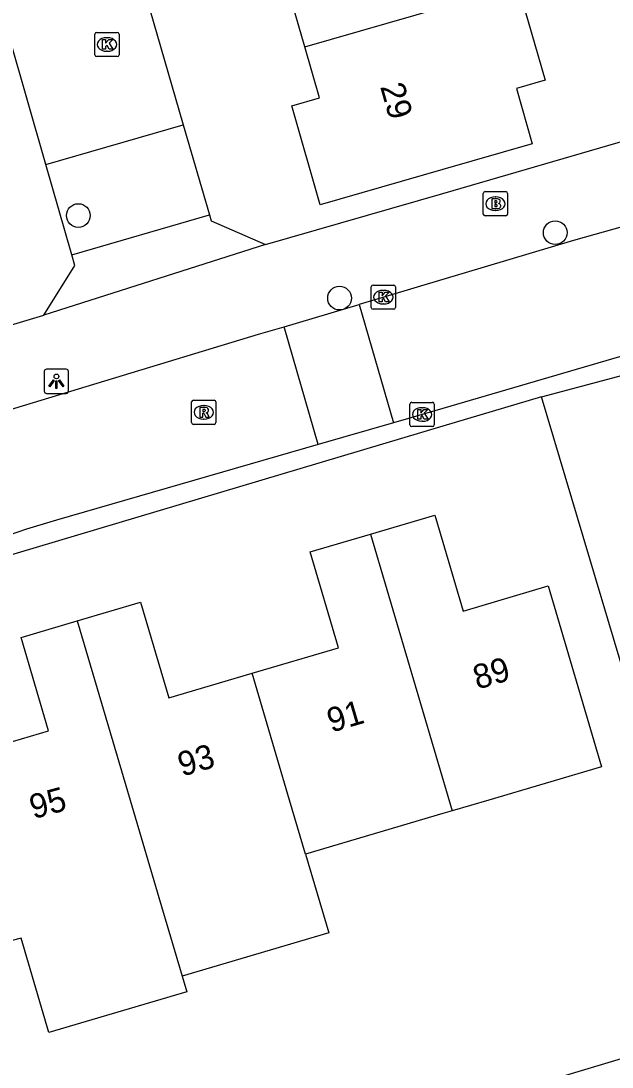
# Model space of a CAD drawing. Extents: x 158461 to 159795, y 387220 to 388672.
# Drawn here: x 158982.61 to 159006.98, y 387988.98 to 388032.14 of the extents above; entities that cross this region are included whole.
import ezdxf

# ---------------------------------------------------------------- set-up
doc = ezdxf.new("R2010")
doc.units = 0
for name, color, linetype in [('IMGEO_Boom', 7, 'Continuous'), ('IMGEO_Brandkraan', 7, 'Continuous'), ('IMGEO_Groenvoorziening', 7, 'Continuous'), ('IMGEO_Kolk', 7, 'Continuous'), ('IMGEO_Lichtpunt', 7, 'Continuous'), ('IMGEO_Pand', 7, 'Continuous'), ('IMGEO_Pand_nummerreeks', 7, 'Continuous'), ('IMGEO_Rijbaan_lokaal_open', 7, 'Continuous'), ('IMGEO_Rioolput', 7, 'Continuous'), ('IMGEO_Voetpad_open', 7, 'Continuous')]:
    doc.layers.add(name, color=color, linetype=linetype)

msp = doc.modelspace()

# ---------------------------------------------------------------- linework, layer by layer
at = {"layer": 'IMGEO_Boom'}
for centre in [(158984.974, 388024.107), (159004.634, 388023.402), (158995.744, 388020.701)]:
    msp.add_circle(centre, 0.489, dxfattribs=at)
at = {"layer": 'IMGEO_Brandkraan'}
for p, q in [((159001.67, 388024.169), (159001.67, 388025.021)), ((159001.745, 388025.095), (159002.597, 388025.095)), ((159002.158, 388024.875), (159002.183, 388024.875)), ((159002.671, 388025.021), (159002.671, 388024.169)), ((159002.597, 388024.095), (159001.745, 388024.095)), ((159002.181, 388024.315), (159002.156, 388024.315))]:
    msp.add_line(p, q, dxfattribs=at)
for points in [[(159001.67, 388024.169), (159001.67, 388025.021)], [(159001.745, 388025.095), (159002.597, 388025.095)], [(159002.671, 388025.021), (159002.671, 388024.169)], [(159002.018, 388024.795), (159002.018, 388024.395), (159002.231, 388024.395)], [(159002.249, 388024.795), (159002.018, 388024.795)], [(159002.197, 388024.714), (159002.143, 388024.714), (159002.143, 388024.638)], [(159002.143, 388024.638), (159002.196, 388024.638)], [(159002.205, 388024.562), (159002.143, 388024.562), (159002.143, 388024.481)], [(159002.143, 388024.481), (159002.205, 388024.481)], [(159002.597, 388024.095), (159001.745, 388024.095)]]:
    msp.add_lwpolyline(points, dxfattribs=at)
for centre, radius, start, end in [((159001.747, 388025.019), 0.0765, 91.552, 178.448), ((159001.747, 388025.019), 0.0765, 91.552, 178.448), ((159002.595, 388025.019), 0.0765, 1.552, 88.448), ((159002.595, 388025.019), 0.0765, 1.552, 88.448), ((159002.198, 388024.676), 0.0379, 267.8285, 90.9355), ((159002.206, 388024.521), 0.0404, 269.8759, 90.5077), ((159002.253, 388024.65), 0.145, 59.4692, 91.5367), ((159002.278, 388024.697), 0.0922, 285.5137, 58.1501), ((159002.283, 388024.505), 0.105, 301.3115, 78.989), ((159001.747, 388024.171), 0.0765, 181.552, 268.448), ((159001.747, 388024.171), 0.0765, 181.552, 268.448), ((159002.237, 388024.646), 0.251, 268.6676, 293.5347), ((159002.595, 388024.171), 0.0765, 271.552, 358.448), ((159002.595, 388024.171), 0.0765, 271.552, 358.448)]:
    msp.add_arc(centre, radius, start, end, dxfattribs=at)
for centre, major_axis, ratio, start_param, end_param in [((159002.157, 388024.595), (-0.387, 0.002), 0.722429, 4.712389, 7.853982), ((159002.182, 388024.595), (-0.39, 0.002), 0.717154, 1.570796, 4.712389)]:
    msp.add_ellipse(centre, major_axis=major_axis, ratio=ratio, start_param=start_param, end_param=end_param, dxfattribs=at)
at = {"layer": 'IMGEO_Groenvoorziening'}
msp.add_lwpolyline([(158998.299, 387984.324), (159004.003, 387986.036), (159003.566, 387988.201), (159011.827, 387990.67)], dxfattribs=at)
at = {"layer": 'IMGEO_Kolk'}
for p, q in [((158985.653, 388030.738), (158985.653, 388031.59)), ((158985.728, 388031.664), (158986.58, 388031.664)), ((158986.141, 388031.444), (158986.166, 388031.444)), ((158986.654, 388031.59), (158986.654, 388030.738)), ((158986.58, 388030.664), (158985.728, 388030.664)), ((158986.164, 388030.884), (158986.139, 388030.884)), ((158997.049, 388020.316), (158997.049, 388021.168)), ((158997.124, 388021.242), (158997.976, 388021.242)), ((158997.537, 388021.022), (158997.562, 388021.022)), ((158998.05, 388021.168), (158998.05, 388020.316)), ((158997.976, 388020.242), (158997.124, 388020.242)), ((158997.56, 388020.462), (158997.535, 388020.462)), ((158998.645, 388015.477), (158998.645, 388016.329)), ((158998.72, 388016.403), (158999.572, 388016.403)), ((158999.646, 388016.329), (158999.646, 388015.477)), ((158999.133, 388016.183), (158999.158, 388016.183)), ((158999.572, 388015.403), (158998.72, 388015.403)), ((158999.156, 388015.623), (158999.131, 388015.623))]:
    msp.add_line(p, q, dxfattribs=at)
for points in [[(158985.653, 388030.738), (158985.653, 388031.59)], [(158985.728, 388031.664), (158986.58, 388031.664)], [(158985.974, 388031.364), (158986.097, 388031.364), (158986.097, 388031.213), (158986.227, 388031.364), (158986.391, 388031.364), (158986.245, 388031.213), (158986.398, 388030.964), (158986.246, 388030.964), (158986.161, 388031.128), (158986.097, 388031.061), (158986.097, 388030.964), (158985.974, 388030.964), (158985.974, 388031.364)], [(158986.654, 388031.59), (158986.654, 388030.738)], [(158986.58, 388030.664), (158985.728, 388030.664)], [(158997.049, 388020.316), (158997.049, 388021.168)], [(158997.124, 388021.242), (158997.976, 388021.242)], [(158998.05, 388021.168), (158998.05, 388020.316)], [(158997.37, 388020.942), (158997.493, 388020.942), (158997.493, 388020.791), (158997.623, 388020.942), (158997.787, 388020.942), (158997.641, 388020.791), (158997.794, 388020.542), (158997.642, 388020.542), (158997.557, 388020.706), (158997.493, 388020.639), (158997.493, 388020.542), (158997.37, 388020.542), (158997.37, 388020.942)], [(158997.976, 388020.242), (158997.124, 388020.242)], [(158998.645, 388015.477), (158998.645, 388016.329)], [(158998.72, 388016.403), (158999.572, 388016.403)], [(158999.646, 388016.329), (158999.646, 388015.477)], [(158998.966, 388016.103), (158999.089, 388016.103), (158999.089, 388015.952), (158999.219, 388016.103), (158999.383, 388016.103), (158999.237, 388015.952), (158999.39, 388015.703), (158999.238, 388015.703), (158999.153, 388015.867), (158999.089, 388015.8), (158999.089, 388015.703), (158998.966, 388015.703), (158998.966, 388016.103)], [(158999.572, 388015.403), (158998.72, 388015.403)]]:
    msp.add_lwpolyline(points, dxfattribs=at)
for centre, start, end in [((158985.73, 388031.588), 91.552, 178.448), ((158985.73, 388031.588), 91.552, 178.448), ((158986.578, 388031.588), 1.552, 88.448), ((158986.578, 388031.588), 1.552, 88.448), ((158985.73, 388030.74), 181.552, 268.448), ((158985.73, 388030.74), 181.552, 268.448), ((158986.578, 388030.74), 271.552, 358.448), ((158986.578, 388030.74), 271.552, 358.448), ((158997.126, 388021.166), 91.552, 178.448), ((158997.126, 388021.166), 91.552, 178.448), ((158997.974, 388021.166), 1.552, 88.448), ((158997.974, 388021.166), 1.552, 88.448), ((158997.126, 388020.318), 181.552, 268.448), ((158997.126, 388020.318), 181.552, 268.448), ((158997.974, 388020.318), 271.552, 358.448), ((158997.974, 388020.318), 271.552, 358.448), ((158998.722, 388016.327), 91.552, 178.448), ((158998.722, 388016.327), 91.552, 178.448), ((158999.57, 388016.327), 1.552, 88.448), ((158999.57, 388016.327), 1.552, 88.448), ((158998.722, 388015.479), 181.552, 268.448), ((158998.722, 388015.479), 181.552, 268.448), ((158999.57, 388015.479), 271.552, 358.448), ((158999.57, 388015.479), 271.552, 358.448)]:
    msp.add_arc(centre, 0.0765, start, end, dxfattribs=at)
for centre, major_axis, ratio, start_param, end_param in [((158986.14, 388031.164), (-0.387, 0.002), 0.722429, 4.712389, 7.853982), ((158986.165, 388031.164), (-0.39, 0.002), 0.717154, 1.570796, 4.712389), ((158997.536, 388020.742), (-0.387, 0.002), 0.722429, 4.712389, 7.853982), ((158997.561, 388020.742), (-0.39, 0.002), 0.717154, 1.570796, 4.712389), ((158999.132, 388015.903), (-0.387, 0.002), 0.722429, 4.712389, 7.853982), ((158999.157, 388015.903), (-0.39, 0.002), 0.717154, 1.570796, 4.712389)]:
    msp.add_ellipse(centre, major_axis=major_axis, ratio=ratio, start_param=start_param, end_param=end_param, dxfattribs=at)
at = {"layer": 'IMGEO_Lichtpunt'}
for p, q in [((158983.57, 388017.674), (158983.57, 388016.867)), ((158983.57, 388017.674), (158983.57, 388016.867)), ((158984.472, 388017.769), (158983.664, 388017.769)), ((158984.472, 388017.769), (158983.664, 388017.769)), ((158984.566, 388016.867), (158984.566, 388017.674)), ((158984.566, 388016.867), (158984.566, 388017.674)), ((158983.664, 388016.773), (158984.472, 388016.773)), ((158983.664, 388016.773), (158984.472, 388016.773))]:
    msp.add_line(p, q, dxfattribs=at)
for points in [[(158983.944, 388017.338), (158983.983, 388017.31), (158983.795, 388017.048), (158983.757, 388017.075), (158983.944, 388017.338)], [(158984.046, 388017.29), (158984.093, 388017.29), (158984.093, 388016.968), (158984.046, 388016.968), (158984.046, 388017.29)], [(158984.156, 388017.31), (158984.194, 388017.337), (158984.381, 388017.075), (158984.342, 388017.047), (158984.156, 388017.31)]]:
    msp.add_lwpolyline(points, dxfattribs=at)
msp.add_circle((158984.069, 388017.472), 0.0994, dxfattribs=at)
for centre, start, end in [((158983.664, 388017.674), 90, 180), ((158983.664, 388017.674), 90, 180), ((158984.472, 388017.674), 0, 90), ((158984.472, 388017.674), 0, 90), ((158983.664, 388016.867), 180, 270), ((158983.664, 388016.867), 180, 270), ((158984.472, 388016.867), 270, 0), ((158984.472, 388016.867), 270, 360)]:
    msp.add_arc(centre, 0.0946, start, end, dxfattribs=at)
at = {"layer": 'IMGEO_Pand'}
for points in [[(158994.314, 388031.061), (158993.665, 388033.314), (158992.521, 388032.984), (158991.421, 388036.8)], [(159003.099, 388033.594), (159004.223, 388029.696), (159003.032, 388029.353), (159003.691, 388027.064), (159000, 388026.001), (158994.947, 388024.544), (158993.769, 388028.632), (158994.918, 388028.963), (158994.314, 388031.061)], [(158994.314, 388031.061), (159000, 388032.7), (159003.099, 388033.594)], [(158997.012, 388010.968), (158999.669, 388011.752), (159000, 388010.632), (159000.838, 388007.794), (159004.34, 388008.828), (159006.541, 388001.372), (159001.894, 388000), (159000.382, 387999.554)], [(158992.135, 388005.231), (158995.693, 388006.281), (158994.525, 388010.234), (158997.012, 388010.968)], [(158997.012, 388010.968), (159000.382, 387999.554)], [(158984.927, 388007.393), (158987.536, 388008.163), (158988.701, 388004.217), (158992.135, 388005.231)], [(158980.02, 388001.757), (158983.749, 388002.858), (158982.612, 388006.709), (158984.927, 388007.393)], [(158984.927, 388007.393), (158987.11, 388000), (158988.295, 387995.985), (158989.253, 387992.738)], [(158994.338, 387997.769), (158993.679, 388000), (158992.135, 388005.231)], [(159000.382, 387999.554), (159000, 387999.441), (158994.338, 387997.769)], [(158994.338, 387997.769), (158995.297, 387994.523), (158989.253, 387992.738)], [(158989.253, 387992.738), (158989.444, 387992.091), (158983.762, 387990.414), (158982.613, 387994.308), (158982.251, 387994.201)]]:
    msp.add_lwpolyline(points, dxfattribs=at)
at = {"layer": 'IMGEO_Rijbaan_lokaal_open'}
for points in [[(158983.636, 388026.21), (158979.834, 388039.422), (158976.999, 388043.709), (158973.223, 388043.221), (158953.249, 388074.447)], [(158983.315, 388048.524), (158989.301, 388027.85)], [(159031.937, 388030.363), (159020.552, 388027.35), (159018.008, 388026.631), (159005.386, 388023.08), (159000, 388021.474), (158996.548, 388020.445)], [(158983.636, 388026.21), (158989.301, 388027.85)], [(158989.301, 388027.85), (158990.377, 388024.132)], [(158984.706, 388022.49), (158983.636, 388026.21)], [(159030.419, 388024.999), (159015.129, 388020.573), (159000, 388016.152), (158998.588, 388015.739), (158997.961, 388015.558)], [(158984.706, 388022.49), (158990.377, 388024.132)], [(158990.377, 388024.132), (158990.448, 388023.887), (158992.695, 388022.907)], [(158992.695, 388022.907), (158983.552, 388020.004)], [(158983.552, 388020.004), (158984.832, 388022.052), (158984.706, 388022.49)], [(158993.461, 388019.524), (158996.548, 388020.445)], [(158996.548, 388020.445), (158997.961, 388015.558)], [(158979.711, 388015.369), (158992.404, 388019.209), (158993.461, 388019.524)], [(158994.867, 388014.663), (158993.461, 388019.524)], [(159004.064, 388016.625), (159007.416, 388017.524)], [(159011.827, 387990.67), (159009.037, 388000), (159004.064, 388016.625)], [(158997.961, 388015.558), (158994.867, 388014.663)], [(158994.867, 388014.663), (158984.066, 388011.539)]]:
    msp.add_lwpolyline(points, dxfattribs=at)
msp.add_arc((158993.273, 387978.607), 34.195, 105.6194, 117.0729, dxfattribs=at)
at = {"layer": 'IMGEO_Rioolput'}
for p, q in [((158989.643, 388015.566), (158989.643, 388016.418)), ((158989.718, 388016.492), (158990.57, 388016.492)), ((158990.131, 388016.272), (158990.156, 388016.272)), ((158990.644, 388016.418), (158990.644, 388015.566)), ((158990.57, 388015.492), (158989.718, 388015.492)), ((158990.154, 388015.712), (158990.129, 388015.712))]:
    msp.add_line(p, q, dxfattribs=at)
for points in [[(158989.643, 388015.566), (158989.643, 388016.418)], [(158989.718, 388016.492), (158990.57, 388016.492)], [(158990.644, 388016.418), (158990.644, 388015.566)], [(158990.232, 388016.19), (158989.98, 388016.192), (158989.98, 388015.792)], [(158989.98, 388015.792), (158990.104, 388015.792), (158990.104, 388015.954), (158990.115, 388015.954)], [(158990.158, 388016.111), (158990.104, 388016.111), (158990.104, 388016.03)], [(158990.104, 388016.03), (158990.156, 388016.03)], [(158990.162, 388015.925), (158990.233, 388015.792), (158990.373, 388015.792), (158990.308, 388015.918)], [(158990.57, 388015.492), (158989.718, 388015.492)]]:
    msp.add_lwpolyline(points, dxfattribs=at)
for centre, radius, start, end in [((158989.72, 388016.416), 0.0765, 91.552, 178.448), ((158989.72, 388016.416), 0.0765, 91.552, 178.448), ((158990.568, 388016.416), 0.0765, 1.552, 88.448), ((158990.568, 388016.416), 0.0765, 1.552, 88.448), ((158990.114, 388015.901), 0.0533, 26.0293, 88.6989), ((158990.14, 388016.219), 0.19, 274.7715, 282.9687), ((158990.164, 388016.015), 0.0964, 77.0061, 93.1865), ((158990.178, 388016.072), 0.0378, 276.6634, 79.6772), ((158990.231, 388016.08), 0.109, 350.3612, 89.416), ((158990.229, 388016.08), 0.112, 277.5842, 350.9817), ((158990.213, 388015.865), 0.108, 29.5134, 73.7905), ((158989.72, 388015.568), 0.0765, 181.552, 268.448), ((158989.72, 388015.568), 0.0765, 181.552, 268.448), ((158990.568, 388015.568), 0.0765, 271.552, 358.448), ((158990.568, 388015.568), 0.0765, 271.552, 358.448)]:
    msp.add_arc(centre, radius, start, end, dxfattribs=at)
for centre, major_axis, ratio, start_param, end_param in [((158990.13, 388015.992), (-0.387, 0.002), 0.722429, 4.712389, 7.853982), ((158990.155, 388015.992), (-0.39, 0.002), 0.717154, 1.570796, 4.712389)]:
    msp.add_ellipse(centre, major_axis=major_axis, ratio=ratio, start_param=start_param, end_param=end_param, dxfattribs=at)
at = {"layer": 'IMGEO_Voetpad_open'}
for points in [[(158992.695, 388022.907), (159000, 388025.019), (159016.298, 388029.756)], [(158964.414, 388010.658), (158968.239, 388013.827), (158973.147, 388016.881), (158983.552, 388020.004)], [(159004.064, 388016.625), (159000, 388015.421), (158980.738, 388009.673)]]:
    msp.add_lwpolyline(points, dxfattribs=at)

# ---------------------------------------------------------------- texts
at = {"layer": 'IMGEO_Pand_nummerreeks'}
for s, rotation, p in [('29', 286.0075, (158997.411, 388029.429)), ('89', 16.4211, (159001.424, 388004.549)), ('91', 16.4463, (158995.402, 388002.774)), ('93', 16.4439, (158989.25, 388000.959)), ('95', 15.3152, (158983.121, 387999.207))]:
    msp.add_text(s, height=1, rotation=rotation, dxfattribs=at).set_placement(p)

doc.saveas('drawing.dxf')
